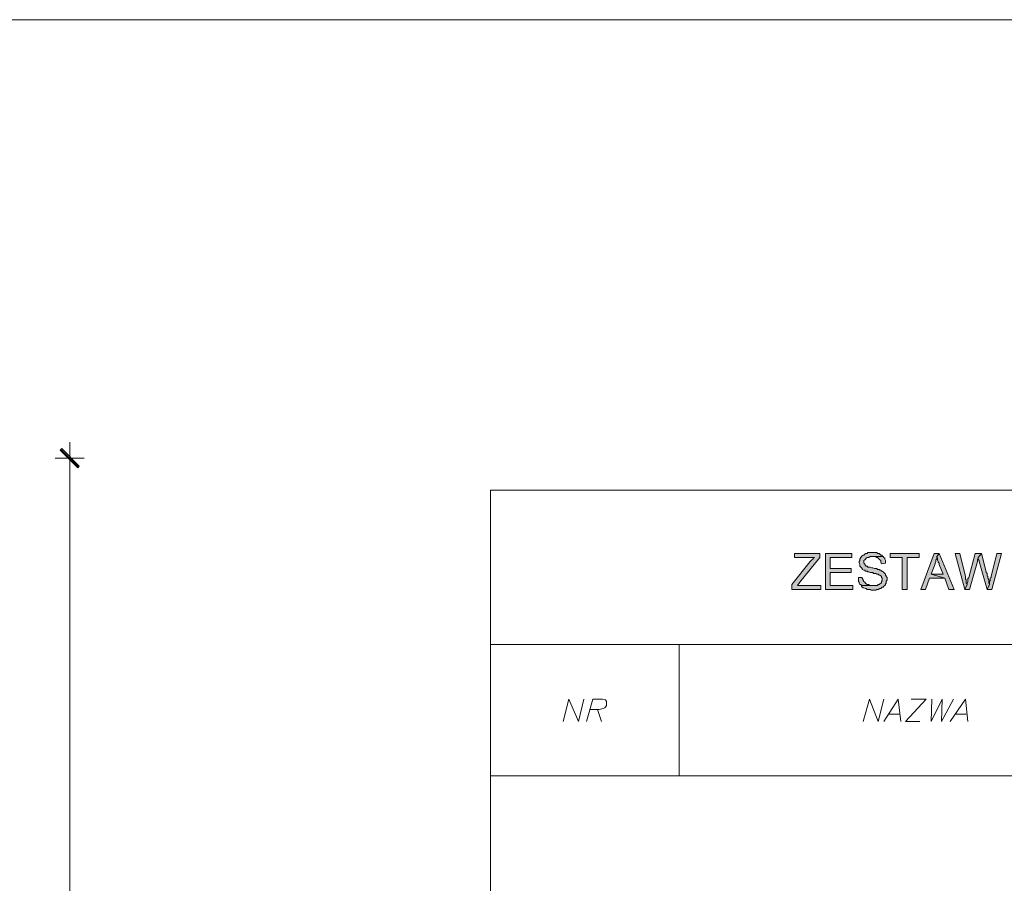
# Model space of a CAD drawing. Header units: inches. Extents: x 1504 to 12593, y -807 to 3183.
# Tile 265 of 271: x 7047 to 7567, y 2727 to 3183. Entities that reach past the tile are written whole.
import ezdxf

# ---------------------------------------------------------------- set-up
doc = ezdxf.new("R2010")
doc.units = ezdxf.units.IN
doc.header["$MEASUREMENT"] = 0
for name, color, linetype in [('at_Entity', 7, 'Continuous'), ('at_Rect', 7, 'Continuous'), ('at_Solid', 7, 'Continuous')]:
    doc.layers.add(name, color=color, linetype=linetype)

msp = doc.modelspace()

# ---------------------------------------------------------------- hatches: boundary and pattern name
at = {"layer": 'at_Solid', "lineweight": 15}
for points in [[(7069.42, 2956.97), (7068.57, 2956.12), (7078.71, 2947.68)], [(7068.57, 2956.12), (7078.71, 2947.68), (7077.87, 2946.83)], [(7469.85, 2901.63), (7456.34, 2901.63), (7456.34, 2899.53), (7466.9, 2899.53), (7466.47, 2899.53), (7466.47, 2899.1), (7466.05, 2898.68), (7465.63, 2898.25), (7465.21, 2897.84), (7464.78, 2897.41), (7455.07, 2885.16), (7455.07, 2882.63), (7470.28, 2882.63), (7470.28, 2884.74), (7458.03, 2884.74), (7459.29, 2886.43), (7469.85, 2899.53)], [(7486.75, 2901.63), (7472.81, 2901.63), (7472.81, 2882.63), (7487.17, 2882.63), (7487.17, 2884.74), (7475.34, 2884.74), (7475.34, 2891.5), (7486.33, 2891.5), (7486.33, 2893.61), (7475.34, 2893.61), (7475.34, 2899.53), (7486.75, 2899.53)], [(7497.31, 2902.06), (7495.2, 2902.06), (7494.77, 2901.63), (7493.93, 2901.63), (7493.51, 2901.21), (7493.09, 2900.79), (7492.66, 2900.79), (7492.24, 2900.37), (7491.82, 2899.94), (7491.4, 2899.53), (7490.97, 2898.68), (7490.97, 2897.84), (7490.55, 2897.41), (7490.55, 2896.57), (7490.97, 2895.72), (7490.97, 2894.88), (7491.4, 2894.45), (7491.82, 2894.03), (7492.24, 2893.61), (7492.24, 2893.19), (7493.09, 2892.76), (7493.51, 2892.76), (7493.93, 2892.34), (7494.77, 2892.34), (7495.2, 2891.92), (7495.62, 2891.92), (7496.46, 2891.5), (7497.73, 2891.5), (7498.15, 2891.07), (7499.42, 2891.07), (7499.84, 2890.66), (7500.69, 2890.66), (7501.11, 2890.23), (7501.53, 2890.23), (7501.95, 2889.81), (7502.38, 2889.39), (7502.38, 2888.97), (7502.8, 2888.54), (7502.8, 2887.69), (7502.8, 2887.27), (7502.38, 2886.85), (7502.38, 2886.01), (7501.95, 2886.01), (7501.53, 2885.58), (7501.11, 2885.16), (7500.69, 2885.16), (7500.27, 2884.74), (7491.82, 2884.74), (7491.82, 2884.32), (7492.24, 2883.89), (7492.66, 2883.47), (7493.09, 2883.47), (7493.93, 2883.05), (7494.35, 2883.05), (7494.77, 2882.63), (7496.46, 2882.63), (7496.89, 2882.2), (7499.42, 2882.2), (7499.84, 2882.63), (7500.69, 2882.63), (7501.53, 2883.05), (7501.95, 2883.05), (7502.38, 2883.47), (7502.8, 2883.89), (7503.23, 2883.89), (7503.64, 2884.32), (7504.07, 2884.74), (7504.49, 2885.16), (7504.49, 2885.58), (7504.91, 2886.01), (7504.91, 2886.85), (7505.33, 2887.69), (7505.33, 2888.12), (7505.33, 2888.97), (7504.91, 2889.39), (7504.91, 2889.81), (7504.49, 2890.23), (7504.49, 2890.66), (7504.07, 2891.07), (7503.64, 2891.5), (7503.23, 2891.92), (7502.8, 2892.34), (7502.38, 2892.34), (7501.95, 2892.76), (7501.53, 2892.76), (7501.11, 2893.19), (7500.27, 2893.19), (7499.84, 2893.61), (7498.58, 2893.61), (7497.73, 2894.03), (7497.31, 2894.03), (7496.46, 2894.45), (7495.2, 2894.45), (7494.77, 2894.88), (7494.35, 2894.88), (7493.93, 2895.3), (7493.51, 2895.72), (7493.51, 2896.14), (7493.09, 2896.57), (7493.09, 2897.84), (7493.51, 2898.25), (7493.93, 2898.68), (7494.35, 2899.1), (7494.77, 2899.53), (7495.62, 2899.53), (7496.46, 2899.94), (7503.23, 2899.94), (7502.8, 2900.37), (7502.8, 2900.79), (7501.95, 2900.79), (7501.53, 2901.21), (7501.11, 2901.63), (7500.27, 2901.63), (7499.84, 2902.06), (7498.15, 2902.06)], [(7522.23, 2901.63), (7507.02, 2901.63), (7507.02, 2899.53), (7513.36, 2899.53), (7513.36, 2882.63), (7515.89, 2882.63), (7515.89, 2899.53), (7522.23, 2899.53)], [(7532.79, 2901.63), (7530.25, 2901.63), (7523.07, 2882.63), (7525.61, 2882.63), (7527.72, 2888.54), (7535.75, 2888.54), (7528.57, 2890.66), (7530.68, 2896.14), (7530.68, 2896.57), (7531.1, 2897.41), (7531.1, 2898.25), (7531.53, 2898.68), (7531.53, 2899.94)], [(7532.79, 2901.63), (7531.53, 2899.94), (7531.53, 2899.53), (7531.95, 2899.1), (7531.95, 2898.25), (7532.37, 2897.41), (7532.37, 2896.99), (7532.79, 2896.57), (7532.79, 2895.72), (7534.9, 2890.66), (7528.57, 2890.66), (7535.75, 2888.54), (7537.86, 2882.63), (7540.81, 2882.63)], [(7543.77, 2901.63), (7541.24, 2901.63), (7546.31, 2882.63), (7547.58, 2885.16), (7547.58, 2885.58), (7547.15, 2886.01), (7547.15, 2887.69), (7546.73, 2888.12), (7546.73, 2889.39)], [(7555.18, 2901.63), (7551.8, 2901.63), (7548.42, 2888.97), (7548.42, 2888.54), (7547.99, 2888.54), (7547.99, 2886.85), (7547.58, 2886.01), (7547.58, 2885.16), (7546.31, 2882.63), (7548.84, 2882.63), (7553.07, 2897.41), (7553.07, 2898.25), (7553.49, 2899.1), (7553.49, 2899.53)], [(7555.18, 2901.63), (7553.49, 2899.53), (7553.49, 2898.68), (7553.91, 2897.84), (7553.91, 2897.41), (7558.14, 2882.63), (7559.4, 2885.16), (7558.98, 2886.01), (7558.98, 2887.69), (7558.56, 2888.54), (7558.56, 2889.39), (7558.14, 2889.81), (7558.14, 2891.07), (7557.71, 2891.5), (7557.71, 2891.92)], [(7565.74, 2901.63), (7563.2, 2901.63), (7560.25, 2889.39), (7560.25, 2888.97), (7559.83, 2888.54), (7559.83, 2887.27), (7559.4, 2886.85), (7559.4, 2885.16), (7558.14, 2882.63), (7560.67, 2882.63)], [(7503.23, 2899.94), (7497.73, 2899.94), (7499, 2899.94), (7499.84, 2899.53), (7500.27, 2899.53), (7500.69, 2899.1), (7501.11, 2898.68), (7501.53, 2898.25), (7501.95, 2897.84), (7501.95, 2896.99), (7502.38, 2896.14), (7504.49, 2896.57), (7504.49, 2897.84), (7504.07, 2898.68), (7504.07, 2899.1), (7503.64, 2899.53)], [(7492.24, 2888.97), (7490.13, 2888.97), (7490.13, 2886.85), (7490.55, 2886.43), (7490.55, 2886.01), (7490.97, 2885.16), (7491.4, 2885.16), (7491.82, 2884.74), (7498.15, 2884.74), (7496.05, 2884.74), (7495.62, 2885.16), (7494.77, 2885.16), (7494.35, 2885.58), (7493.93, 2886.01), (7493.51, 2886.43), (7493.09, 2886.85), (7492.66, 2887.27), (7492.66, 2887.69), (7492.24, 2888.54)]]:
    msp.add_hatch(color=7, dxfattribs=at).paths.add_polyline_path(points)

# ---------------------------------------------------------------- linework, layer by layer
at = {"layer": 'at_Entity', "color": 7, "lineweight": 15}
for p, q in [((7073.64, 2943.88), (7073.64, 2960.35)), ((7069.42, 2956.97), (7068.57, 2956.12)), ((7068.57, 2956.12), (7078.71, 2947.68)), ((7068.57, 2956.12), (7078.71, 2947.68)), ((7077.87, 2946.83), (7068.57, 2956.12)), ((7078.29, 2947.26), (7068.99, 2956.55)), ((7078.71, 2947.68), (7069.42, 2956.97)), ((7066.04, 2951.9), (7081.24, 2951.9)), ((7073.64, -323.82), (7073.64, 2946.41)), ((7078.71, 2947.68), (7077.87, 2946.83)), ((7295.82, 2935.01), (7994.05, 2935.01)), ((7295.82, 618.98), (7295.82, 2935.01)), ((7469.85, 2901.63), (7456.34, 2901.63)), ((7456.34, 2901.63), (7456.34, 2899.53)), ((7469.85, 2899.53), (7469.85, 2901.63)), ((7486.75, 2901.63), (7472.81, 2901.63)), ((7472.81, 2901.63), (7472.81, 2882.63)), ((7486.75, 2899.53), (7486.75, 2901.63)), ((7493.93, 2901.63), (7493.51, 2901.21)), ((7494.77, 2901.63), (7493.93, 2901.63)), ((7495.2, 2902.06), (7494.77, 2901.63)), ((7497.31, 2902.06), (7495.2, 2902.06)), ((7498.15, 2902.06), (7497.31, 2902.06)), ((7499.84, 2902.06), (7498.15, 2902.06)), ((7500.27, 2901.63), (7499.84, 2902.06)), ((7501.11, 2901.63), (7500.27, 2901.63)), ((7501.53, 2901.21), (7501.11, 2901.63)), ((7522.23, 2901.63), (7507.02, 2901.63)), ((7507.02, 2901.63), (7507.02, 2899.53)), ((7522.23, 2899.53), (7522.23, 2901.63)), ((7530.25, 2901.63), (7523.07, 2882.63)), ((7532.79, 2901.63), (7530.25, 2901.63)), ((7531.53, 2899.94), (7532.79, 2901.63)), ((7532.79, 2901.63), (7531.53, 2899.94)), ((7540.81, 2882.63), (7532.79, 2901.63)), ((7543.77, 2901.63), (7541.24, 2901.63)), ((7541.24, 2901.63), (7546.31, 2882.63)), ((7546.73, 2889.39), (7543.77, 2901.63)), ((7551.8, 2901.63), (7548.42, 2888.97)), ((7555.18, 2901.63), (7551.8, 2901.63)), ((7553.49, 2899.53), (7555.18, 2901.63)), ((7555.18, 2901.63), (7553.49, 2899.53)), ((7557.71, 2891.92), (7555.18, 2901.63)), ((7563.2, 2901.63), (7560.25, 2889.39)), ((7560.67, 2882.63), (7565.74, 2901.63)), ((7565.74, 2901.63), (7563.2, 2901.63)), ((7464.78, 2897.41), (7455.07, 2885.16)), ((7456.34, 2899.53), (7466.9, 2899.53)), ((7459.29, 2886.43), (7469.85, 2899.53)), ((7465.21, 2897.84), (7464.78, 2897.41)), ((7465.63, 2898.25), (7465.21, 2897.84)), ((7466.05, 2898.68), (7465.63, 2898.25)), ((7466.47, 2899.1), (7466.05, 2898.68)), ((7466.9, 2899.53), (7466.47, 2899.53)), ((7466.47, 2899.53), (7466.47, 2899.1)), ((7475.34, 2893.61), (7475.34, 2899.53)), ((7475.34, 2899.53), (7486.75, 2899.53)), ((7490.97, 2897.84), (7490.55, 2897.41)), ((7490.55, 2897.41), (7490.55, 2896.57)), ((7490.55, 2896.57), (7490.97, 2895.72)), ((7491.4, 2899.53), (7490.97, 2898.68)), ((7490.97, 2898.68), (7490.97, 2897.84)), ((7491.82, 2899.94), (7491.4, 2899.53)), ((7491.4, 2899.53), (7491.4, 2899.53)), ((7492.24, 2900.37), (7491.82, 2899.94)), ((7492.66, 2900.79), (7492.24, 2900.37)), ((7493.09, 2900.79), (7492.66, 2900.79)), ((7493.51, 2901.21), (7493.09, 2900.79)), ((7493.09, 2897.84), (7493.51, 2898.25)), ((7493.09, 2896.57), (7493.09, 2897.84)), ((7493.51, 2896.14), (7493.09, 2896.57)), ((7493.51, 2898.25), (7493.93, 2898.68)), ((7493.93, 2898.68), (7494.35, 2899.1)), ((7494.35, 2899.1), (7494.77, 2899.53)), ((7494.35, 2899.1), (7494.35, 2899.1)), ((7494.77, 2899.53), (7495.62, 2899.53)), ((7495.62, 2899.53), (7496.46, 2899.94)), ((7496.46, 2899.94), (7503.23, 2899.94)), ((7503.23, 2899.94), (7497.73, 2899.94)), ((7497.73, 2899.94), (7499, 2899.94)), ((7499, 2899.94), (7499.84, 2899.53)), ((7499.84, 2899.53), (7500.27, 2899.53)), ((7500.27, 2899.53), (7500.69, 2899.1)), ((7500.69, 2899.1), (7500.69, 2899.1)), ((7500.69, 2899.1), (7501.11, 2898.68)), ((7501.11, 2898.68), (7501.53, 2898.25)), ((7501.95, 2900.79), (7501.53, 2901.21)), ((7501.53, 2898.25), (7501.95, 2897.84)), ((7502.8, 2900.79), (7501.95, 2900.79)), ((7501.95, 2897.84), (7501.95, 2896.99)), ((7501.95, 2896.99), (7502.38, 2896.14)), ((7502.38, 2896.14), (7504.49, 2896.57)), ((7502.8, 2900.37), (7502.8, 2900.79)), ((7503.23, 2899.94), (7502.8, 2900.37)), ((7503.64, 2899.53), (7503.23, 2899.94)), ((7504.07, 2899.1), (7503.64, 2899.53)), ((7503.64, 2899.53), (7503.64, 2899.53)), ((7504.07, 2898.68), (7504.07, 2899.1)), ((7504.49, 2897.84), (7504.07, 2898.68)), ((7504.49, 2896.57), (7504.49, 2897.84)), ((7507.02, 2899.53), (7513.36, 2899.53)), ((7513.36, 2899.53), (7513.36, 2882.63)), ((7515.89, 2882.63), (7515.89, 2899.53)), ((7515.89, 2899.53), (7522.23, 2899.53)), ((7530.68, 2896.57), (7531.1, 2897.41)), ((7530.68, 2896.14), (7530.68, 2896.57)), ((7531.1, 2898.25), (7531.53, 2898.68)), ((7531.1, 2897.41), (7531.1, 2898.25)), ((7531.53, 2898.68), (7531.53, 2899.94)), ((7531.53, 2899.94), (7531.53, 2899.53)), ((7531.53, 2899.53), (7531.95, 2899.1)), ((7531.95, 2899.1), (7531.95, 2898.25)), ((7531.95, 2898.25), (7532.37, 2897.41)), ((7532.37, 2897.41), (7532.37, 2896.99)), ((7532.37, 2896.99), (7532.79, 2896.57)), ((7532.79, 2896.57), (7532.79, 2895.72)), ((7548.84, 2882.63), (7553.07, 2897.41)), ((7553.07, 2898.25), (7553.49, 2899.1)), ((7553.07, 2897.41), (7553.07, 2898.25)), ((7553.49, 2899.1), (7553.49, 2899.53)), ((7553.49, 2899.53), (7553.49, 2898.68)), ((7553.49, 2898.68), (7553.91, 2897.84)), ((7553.91, 2897.84), (7553.91, 2897.41)), ((7553.91, 2897.41), (7558.14, 2882.63)), ((7486.33, 2893.61), (7475.34, 2893.61)), ((7475.34, 2884.74), (7475.34, 2891.5)), ((7475.34, 2891.5), (7486.33, 2891.5)), ((7486.33, 2891.5), (7486.33, 2893.61)), ((7490.97, 2895.72), (7490.97, 2894.88)), ((7490.97, 2894.88), (7491.4, 2894.45)), ((7491.4, 2894.45), (7491.4, 2894.45)), ((7491.4, 2894.45), (7491.82, 2894.03)), ((7491.82, 2894.03), (7492.24, 2893.61)), ((7492.24, 2893.61), (7492.24, 2893.19)), ((7492.24, 2893.19), (7493.09, 2892.76)), ((7493.09, 2892.76), (7493.51, 2892.76)), ((7493.51, 2895.72), (7493.51, 2896.14)), ((7493.93, 2895.3), (7493.51, 2895.72)), ((7493.51, 2892.76), (7493.93, 2892.34)), ((7494.35, 2894.88), (7493.93, 2895.3)), ((7493.93, 2895.3), (7493.93, 2895.3)), ((7493.93, 2892.34), (7494.77, 2892.34)), ((7494.77, 2894.88), (7494.35, 2894.88)), ((7495.2, 2894.45), (7494.77, 2894.88)), ((7494.77, 2892.34), (7495.2, 2891.92)), ((7496.46, 2894.45), (7495.2, 2894.45)), ((7495.2, 2891.92), (7495.62, 2891.92)), ((7495.62, 2891.92), (7496.46, 2891.5)), ((7497.31, 2894.03), (7496.46, 2894.45)), ((7496.46, 2891.5), (7497.73, 2891.5)), ((7497.73, 2894.03), (7497.31, 2894.03)), ((7498.58, 2893.61), (7497.73, 2894.03)), ((7497.73, 2891.5), (7498.15, 2891.07)), ((7498.15, 2891.07), (7499.42, 2891.07)), ((7499.84, 2893.61), (7498.58, 2893.61)), ((7499.42, 2891.07), (7499.84, 2890.66)), ((7500.27, 2893.19), (7499.84, 2893.61)), ((7501.11, 2893.19), (7500.27, 2893.19)), ((7501.53, 2892.76), (7501.11, 2893.19)), ((7501.95, 2892.76), (7501.53, 2892.76)), ((7502.38, 2892.34), (7501.95, 2892.76)), ((7502.8, 2892.34), (7502.38, 2892.34)), ((7503.23, 2891.92), (7502.8, 2892.34)), ((7503.64, 2891.5), (7503.23, 2891.92)), ((7504.07, 2891.07), (7503.64, 2891.5)), ((7504.49, 2890.66), (7504.07, 2891.07)), ((7528.57, 2890.66), (7530.68, 2896.14)), ((7532.79, 2895.72), (7534.9, 2890.66)), ((7557.71, 2891.5), (7557.71, 2891.92)), ((7558.14, 2891.07), (7557.71, 2891.5)), ((7558.14, 2889.81), (7558.14, 2891.07)), ((7458.03, 2884.74), (7459.29, 2886.43)), ((7492.24, 2888.97), (7490.13, 2888.97)), ((7490.13, 2888.97), (7490.13, 2886.85)), ((7490.13, 2886.85), (7490.55, 2886.43)), ((7490.55, 2886.43), (7490.55, 2886.01)), ((7490.55, 2886.01), (7490.97, 2885.16)), ((7492.24, 2888.54), (7492.24, 2888.97)), ((7492.66, 2887.69), (7492.24, 2888.54)), ((7492.66, 2887.27), (7492.66, 2887.69)), ((7493.09, 2886.85), (7492.66, 2887.27)), ((7493.51, 2886.43), (7493.09, 2886.85)), ((7493.09, 2886.85), (7493.09, 2886.85)), ((7493.93, 2886.01), (7493.51, 2886.43)), ((7494.35, 2885.58), (7493.93, 2886.01)), ((7499.84, 2890.66), (7500.69, 2890.66)), ((7500.69, 2890.66), (7501.11, 2890.23)), ((7501.11, 2890.23), (7501.53, 2890.23)), ((7501.53, 2890.23), (7501.95, 2889.81)), ((7501.95, 2886.01), (7501.53, 2885.58)), ((7501.95, 2889.81), (7502.38, 2889.39)), ((7502.38, 2886.01), (7501.95, 2886.01)), ((7502.38, 2889.39), (7502.38, 2888.97)), ((7502.38, 2888.97), (7502.8, 2888.54)), ((7502.8, 2887.27), (7502.38, 2886.85)), ((7502.38, 2886.85), (7502.38, 2886.01)), ((7502.8, 2888.54), (7502.8, 2887.69)), ((7502.8, 2887.69), (7502.8, 2887.27)), ((7504.49, 2890.23), (7504.49, 2890.66)), ((7504.49, 2890.66), (7504.49, 2890.66)), ((7504.91, 2889.81), (7504.49, 2890.23)), ((7504.49, 2885.58), (7504.91, 2886.01)), ((7504.91, 2889.39), (7504.91, 2889.81)), ((7505.33, 2888.97), (7504.91, 2889.39)), ((7504.91, 2886.85), (7505.33, 2887.69)), ((7504.91, 2886.01), (7504.91, 2886.85)), ((7505.33, 2888.12), (7505.33, 2888.97)), ((7505.33, 2887.69), (7505.33, 2888.12)), ((7525.61, 2882.63), (7527.72, 2888.54)), ((7527.72, 2888.54), (7535.75, 2888.54)), ((7535.75, 2888.54), (7528.57, 2890.66)), ((7534.9, 2890.66), (7528.57, 2890.66)), ((7528.57, 2890.66), (7535.75, 2888.54)), ((7535.75, 2888.54), (7537.86, 2882.63)), ((7546.73, 2888.12), (7546.73, 2889.39)), ((7547.15, 2887.69), (7546.73, 2888.12)), ((7547.15, 2886.01), (7547.15, 2887.69)), ((7547.58, 2885.58), (7547.15, 2886.01)), ((7547.99, 2886.85), (7547.58, 2886.01)), ((7547.58, 2886.01), (7547.58, 2885.16)), ((7548.42, 2888.54), (7547.99, 2888.54)), ((7547.99, 2888.54), (7547.99, 2886.85)), ((7548.42, 2888.97), (7548.42, 2888.54)), ((7558.56, 2889.39), (7558.14, 2889.81)), ((7558.56, 2888.54), (7558.56, 2889.39)), ((7558.98, 2887.69), (7558.56, 2888.54)), ((7558.98, 2886.01), (7558.98, 2887.69)), ((7559.4, 2885.16), (7558.98, 2886.01)), ((7559.83, 2887.27), (7559.4, 2886.85)), ((7559.4, 2886.85), (7559.4, 2885.16)), ((7560.25, 2888.97), (7559.83, 2888.54)), ((7559.83, 2888.54), (7559.83, 2887.27)), ((7560.25, 2889.39), (7560.25, 2888.97)), ((7455.07, 2885.16), (7455.07, 2882.63)), ((7455.07, 2882.63), (7470.28, 2882.63)), ((7470.28, 2884.74), (7458.03, 2884.74)), ((7470.28, 2882.63), (7470.28, 2884.74)), ((7472.81, 2882.63), (7487.17, 2882.63)), ((7487.17, 2884.74), (7475.34, 2884.74)), ((7487.17, 2882.63), (7487.17, 2884.74)), ((7490.97, 2885.16), (7491.4, 2885.16)), ((7491.4, 2885.16), (7491.82, 2884.74)), ((7491.82, 2884.74), (7498.15, 2884.74)), ((7500.27, 2884.74), (7491.82, 2884.74)), ((7491.82, 2884.74), (7491.82, 2884.32)), ((7491.82, 2884.32), (7492.24, 2883.89)), ((7492.24, 2883.89), (7492.66, 2883.47)), ((7492.66, 2883.47), (7493.09, 2883.47)), ((7493.09, 2883.47), (7493.93, 2883.05)), ((7493.93, 2883.05), (7494.35, 2883.05)), ((7494.77, 2885.16), (7494.35, 2885.58)), ((7494.35, 2883.05), (7494.77, 2882.63)), ((7495.62, 2885.16), (7494.77, 2885.16)), ((7494.77, 2882.63), (7496.46, 2882.63)), ((7496.05, 2884.74), (7495.62, 2885.16)), ((7498.15, 2884.74), (7496.05, 2884.74)), ((7496.46, 2882.63), (7496.89, 2882.2)), ((7496.89, 2882.2), (7499.42, 2882.2)), ((7499.42, 2882.2), (7499.84, 2882.63)), ((7499.84, 2882.63), (7500.69, 2882.63)), ((7500.69, 2885.16), (7500.27, 2884.74)), ((7501.11, 2885.16), (7500.69, 2885.16)), ((7500.69, 2882.63), (7501.53, 2883.05)), ((7501.53, 2885.58), (7501.11, 2885.16)), ((7501.53, 2883.05), (7501.95, 2883.05)), ((7501.95, 2883.05), (7502.38, 2883.47)), ((7502.38, 2883.47), (7502.8, 2883.89)), ((7502.8, 2883.89), (7503.23, 2883.89)), ((7503.23, 2883.89), (7503.64, 2884.32)), ((7503.64, 2884.32), (7504.07, 2884.74)), ((7504.07, 2884.74), (7504.49, 2885.16)), ((7504.49, 2885.16), (7504.49, 2885.58)), ((7513.36, 2882.63), (7515.89, 2882.63)), ((7523.07, 2882.63), (7525.61, 2882.63)), ((7537.86, 2882.63), (7540.81, 2882.63)), ((7546.31, 2882.63), (7547.58, 2885.16)), ((7547.58, 2885.16), (7546.31, 2882.63)), ((7546.31, 2882.63), (7548.84, 2882.63)), ((7547.58, 2885.16), (7547.58, 2885.58)), ((7558.14, 2882.63), (7559.4, 2885.16)), ((7559.4, 2885.16), (7558.14, 2882.63)), ((7558.14, 2882.63), (7560.67, 2882.63)), ((7295.82, 2853.48), (7994.05, 2853.48)), ((7395.51, 2853.48), (7395.51, 2784.21)), ((7334.26, 2812.93), (7337.22, 2824.76)), ((7337.22, 2824.76), (7342.29, 2812.93)), ((7342.29, 2812.93), (7345.25, 2824.76)), ((7346.51, 2812.93), (7349.89, 2824.76)), ((7349.89, 2824.76), (7354.96, 2824.76)), ((7354.96, 2824.76), (7356.65, 2824.34)), ((7356.65, 2824.34), (7357.07, 2823.49)), ((7357.07, 2823.49), (7357.07, 2821.38)), ((7492.66, 2812.93), (7496.05, 2824.76)), ((7496.05, 2824.76), (7500.69, 2812.93)), ((7500.69, 2812.93), (7503.64, 2824.76)), ((7503.64, 2812.93), (7511.25, 2824.76)), ((7511.25, 2824.76), (7512.51, 2812.93)), ((7515.05, 2812.93), (7526.03, 2824.76)), ((7526.03, 2824.76), (7518.01, 2824.76)), ((7528.99, 2824.76), (7528.57, 2812.93)), ((7528.57, 2812.93), (7534.48, 2824.76)), ((7534.48, 2824.76), (7534.06, 2812.93)), ((7534.06, 2812.93), (7540.4, 2824.76)), ((7538.71, 2812.93), (7546.73, 2824.76)), ((7546.73, 2824.76), (7547.99, 2812.93)), ((7353.27, 2819.26), (7348.2, 2819.26)), ((7352.43, 2819.26), (7354.54, 2812.93)), ((7355.38, 2819.69), (7353.27, 2819.26)), ((7356.23, 2820.11), (7355.38, 2819.69)), ((7357.07, 2821.38), (7356.23, 2820.11)), ((7506.18, 2816.73), (7512.1, 2816.73)), ((7541.66, 2816.73), (7547.15, 2816.73)), ((7515.05, 2812.93), (7522.66, 2812.93)), ((7295.82, 2784.21), (7994.05, 2784.21))]:
    msp.add_line(p, q, dxfattribs=at)
at = {"layer": 'at_Rect', "color": 7, "lineweight": 15}
msp.add_line((1504.27, 3183.38), (9076.24, 3183.38), dxfattribs=at)

doc.saveas('drawing.dxf')
